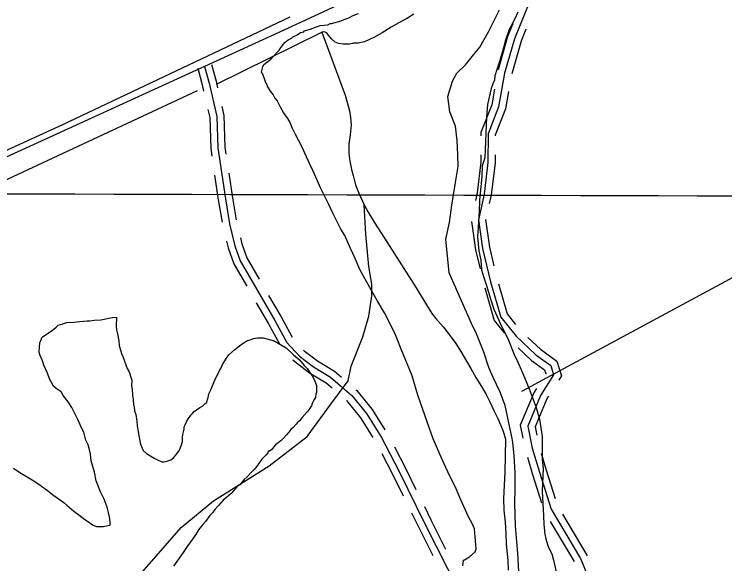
# Model space of a CAD drawing. Extents: x 3161514 to 3199414, y 831166 to 856601.
# Drawn here: x 3172562 to 3174056, y 847959 to 849114 of the extents above; entities that cross this region are included whole.
import ezdxf

# ---------------------------------------------------------------- set-up
doc = ezdxf.new("R2010")
doc.units = 0
for name, color, linetype in [('V-GRID-MAJR', 7, 'Continuous'), ('V-ROAD-CNTR', 7, 'Continuous'), ('V-SITE-VEGE', 7, 'Continuous'), ('V-TOPO-SHOR', 7, 'Continuous')]:
    doc.layers.add(name, color=color, linetype=linetype)

msp = doc.modelspace()

# ---------------------------------------------------------------- linework, layer by layer
at = {"layer": 'V-GRID-MAJR'}
msp.add_spline([(3165741.648, 848757.608), (3170973.071, 848741.248), (3176204.497, 848725.65), (3181435.9250000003, 848710.812), (3186667.355, 848696.736), (3191898.788, 848683.42), (3197130.222, 848670.865), (3197130.223, 848670.865)], degree=3, dxfattribs=at)
at = {"layer": 'V-ROAD-CNTR'}
for points in [[(3175245.436472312, 850104.33776381), (3174206.5125501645, 849596.8837787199), (3173450.2140627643, 849230.3805117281), (3173277.200408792, 849149.236674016), (3173109.599743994, 849071.4288296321), (3172741.538480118, 848902.937166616), (3172175.406612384, 848644.5786833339), (3171923.7321157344, 848527.9319166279), (3171834.6782938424, 848486.117000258), (3171782.113398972, 848463.709045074), (3171722.3085185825, 848438.0540963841), (3171676.191610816, 848418.967134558), (3171599.981763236, 848392.8161868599), (3171472.849017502, 848348.2582759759), (3171316.7013297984, 848295.339381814), (3170575.8488115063, 848048.8868747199), (3170151.92265936, 847903.9371646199), (3169724.39851441, 847758.9164546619)], [(3173652.7926576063, 849159.187654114), (3173613.4127363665, 849061.9158486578), (3173592.6247779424, 848989.916992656), (3173580.3858024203, 848918.8931347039), (3173558.238846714, 848862.5812473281), (3173557.976847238, 848802.1133682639), (3173549.826863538, 848735.663501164), (3173537.82588754, 848681.2166100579), (3173546.716869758, 848621.348729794), (3173563.142836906, 848551.3738697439), (3173584.7467936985, 848476.93601862), (3173616.9027293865, 848436.728099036), (3173658.8306455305, 848397.7801769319), (3173689.9015833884, 848375.3872217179), (3173696.022571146, 848355.914260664), (3173668.514626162, 848312.54134741), (3173641.556680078, 848248.1304762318), (3173651.1886608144, 848201.6015692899), (3173666.18563082, 848150.91167067), (3173690.853581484, 848073.320825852), (3173752.52045815, 847970.0820323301), (3173785.906391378, 847888.3421958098)], [(3173610.072743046, 849093.6387852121), (3173599.2167647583, 849066.823838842), (3173579.07080505, 848997.0479783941)], [(3173637.88068743, 849082.3808077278), (3173627.608707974, 849057.007858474), (3173607.892747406, 848988.725995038)], [(3172947.89206741, 849000.140972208), (3172957.205048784, 848965.478041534), (3172960.2620426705, 848952.249067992)], [(3172962.378038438, 849004.0329644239), (3172971.7600196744, 848969.1140342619), (3172988.0569870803, 848898.593175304), (3172990.094983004, 848832.7273070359), (3173005.925951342, 848725.6985210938), (3173014.92193335, 848673.083626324), (3173025.9639112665, 848627.143718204), (3173037.3298885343, 848595.2197820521), (3173069.449824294, 848539.771892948), (3173110.022743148, 848470.304031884), (3173135.383692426, 848423.8531247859), (3173161.8466395, 848394.6991830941), (3173191.5215801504, 848372.7532269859), (3173226.8105095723, 848351.09127031), (3173252.34145851, 848329.205314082), (3173271.543420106, 848312.28634792), (3173302.39135841, 848274.3524237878), (3173334.153294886, 848223.7255250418), (3173371.229220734, 848152.6616671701), (3173424.590114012, 848044.11688426), (3173497.2579686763, 847900.608171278)], [(3172976.864009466, 849007.92495664), (3172986.3149905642, 848972.75002699), (3172989.49198421, 848959.0050544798)], [(3173571.574820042, 848956.091060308), (3173565.864831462, 848922.9541265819), (3173543.25087669, 848865.4562415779), (3173543.219876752, 848858.319255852)], [(3173601.138760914, 848950.9970704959), (3173594.906773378, 848914.8321428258), (3173573.226816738, 848859.706253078), (3173573.2198167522, 848858.187256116)], [(3172969.2680246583, 848913.276145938), (3172973.110016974, 848896.6541791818), (3172975.1290129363, 848831.3933097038), (3172977.5350081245, 848815.134342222)], [(3172998.4979661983, 848920.032132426), (3173003.0039571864, 848900.5321714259), (3173005.0609530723, 848834.0613043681), (3173007.210948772, 848819.524333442)], [(3173543.0468770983, 848818.3183358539), (3173542.9808772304, 848803.0623663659), (3173535.0248931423, 848738.1964960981), (3173531.538900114, 848722.377527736)], [(3173573.0468170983, 848818.1883361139), (3173572.972817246, 848801.1643701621), (3173564.6288339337, 848733.1305062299), (3173560.8348415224, 848715.9195406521)], [(3173013.0649370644, 848779.954412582), (3173020.7399217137, 848728.0605163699), (3173028.694905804, 848681.531609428)], [(3172983.38699642, 848775.5644213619), (3172991.11198097, 848723.3365258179), (3172999.124964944, 848676.47561954)], [(3173523.158916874, 848677.8686167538), (3173531.97089925, 848618.527735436), (3173541.399880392, 848578.3628157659)], [(3173552.832857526, 848682.2746079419), (3173561.4628402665, 848624.1697241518), (3173570.60582198, 848585.218802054)], [(3173037.449888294, 848643.5366854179), (3173040.36188247, 848631.424709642), (3173050.998861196, 848601.5477693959), (3173076.8048095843, 848556.9998584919)], [(3173008.28194663, 848636.524699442), (3173011.565940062, 848622.8627267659), (3173023.660915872, 848588.891794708), (3173050.8468615, 848541.9618885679)], [(3173551.177860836, 848538.783894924), (3173571.1718208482, 848469.894032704), (3173592.5487780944, 848443.1650861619)], [(3173579.989803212, 848547.1458781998), (3173598.3217665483, 848483.9780045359), (3173615.976731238, 848461.9030486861)], [(3173096.917769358, 848522.484927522), (3173123.084717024, 848477.682017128), (3173146.349670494, 848435.07110235)], [(3173071.01182117, 848507.3549577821), (3173096.960769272, 848462.9260466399), (3173120.017723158, 848420.6951311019)], [(3173641.5896800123, 848434.2691039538), (3173668.3566264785, 848409.4041536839), (3173702.7165577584, 848384.6412032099), (3173712.4215383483, 848353.765264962), (3173706.6435499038, 848344.653283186)], [(3173170.288622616, 848407.7171570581), (3173171.957619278, 848405.8781607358), (3173199.9205633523, 848385.198202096), (3173235.670491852, 848363.253245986), (3173250.025463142, 848350.9472705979)], [(3173621.171720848, 848412.2891479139), (3173649.3046645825, 848386.1562001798), (3173677.0866090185, 848366.1332402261), (3173679.6236039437, 848358.0632563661), (3173681.307600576, 848360.7192510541)], [(3173148.0746670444, 848387.5531973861), (3173151.7356597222, 848383.520205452), (3173183.1225969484, 848360.3082518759), (3173217.950527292, 848338.9292946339), (3173230.5015021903, 848328.17131615)], [(3173280.333402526, 848324.533323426), (3173282.3943984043, 848322.7173270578), (3173314.609333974, 848283.103406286), (3173341.460280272, 848240.3034918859)], [(3173659.883643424, 848326.9403186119), (3173655.167652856, 848319.5033334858), (3173625.926711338, 848249.637473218), (3173631.4567002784, 848222.922526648)], [(3173260.5014421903, 848302.0233684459), (3173260.692441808, 848301.8553687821), (3173290.173382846, 848265.6014412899), (3173316.0483310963, 848224.3595237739)], [(3173685.219592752, 848310.8743507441), (3173681.861599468, 848305.5793613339), (3173657.186648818, 848246.6234792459), (3173660.834641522, 848229.004514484)], [(3173361.255240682, 848204.2075640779), (3173384.6111939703, 848159.4406536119), (3173406.610149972, 848114.6907431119)], [(3173334.657293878, 848190.33159183), (3173357.847247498, 848145.882680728), (3173379.688203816, 848101.454769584)], [(3173641.094681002, 848182.8466067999), (3173651.844659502, 848146.510679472), (3173670.753621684, 848087.0337984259)], [(3173669.862623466, 848191.3565897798), (3173680.5266021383, 848155.3126618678), (3173699.3435645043, 848096.123780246)], [(3173424.257114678, 848078.7938149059), (3173438.012087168, 848050.8138708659), (3173469.023025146, 847989.5729933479)], [(3173397.335168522, 848065.557841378), (3173411.168140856, 848037.4198976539), (3173442.2590786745, 847976.021020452)], [(3173714.419534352, 848063.120846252), (3173765.9774312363, 847976.8040188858), (3173766.6264299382, 847975.2160220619)], [(3173688.663585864, 848047.7368770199), (3173739.063485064, 847963.360045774), (3173738.8584854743, 847963.86204477)]]:
    msp.add_lwpolyline(points, dxfattribs=at)
at = {"layer": 'V-SITE-VEGE'}
for points in [[(3173121.938, 848918.368), (3173114.701, 848932.261), (3173110.074, 848938.2760000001), (3173106.455, 848945.223), (3173100.893, 848952.246), (3173094.477, 848962.215), (3173092.761, 848968.12), (3173090.858, 848969.166), (3173087.389, 848979.996), (3173083.846, 848988.884), (3173082.017, 848991.872), (3173084.298, 849000.533), (3173084.413, 849003.446), (3173086.541, 849008.226), (3173089.531, 849010.052), (3173101.559, 849019.307), (3173106.64, 849024.9450000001), (3173118.8170000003, 849038.083), (3173122.966, 849044.7270000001), (3173131.111, 849054.134), (3173138.134, 849059.694), (3173145.079, 849063.313), (3173148.106, 849066.112), (3173157.0330000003, 849070.626), (3173164.015, 849075.218), (3173170.8880000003, 849076.895), (3173171.934, 849078.7980000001), (3173184.708, 849082.189), (3173187.696, 849084.018), (3173197.555, 849087.524), (3173205.433, 849090.133), (3173221.043, 849091.471), (3173226.0100000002, 849094.194), (3173228.924, 849094.082), (3173249.576, 849100.084), (3173255.5130000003, 849102.769), (3173265.372, 849106.2760000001), (3173274.299, 849110.789), (3173286.139, 849115.191)], [(3173620.708, 849117.732), (3173614.355, 849104.365), (3173605.946, 849088.1630000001), (3173602.77, 849081.48), (3173595.1040000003, 849059.415), (3173590.58, 849043.062), (3173582.728, 849016.143), (3173577.2290000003, 848999.829), (3173572.742, 848984.446), (3173571.392, 848974.7760000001), (3173568.179, 848967.122), (3173564.8880000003, 848957.527), (3173556.772, 848923.813), (3173554.779, 848897.638), (3173551.455, 848812.203), (3173545.921, 848794.9180000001)], [(3173505.443, 847954.478), (3173506.866, 847966.088), (3173508.847, 847966.983), (3173518.8200000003, 847973.404), (3173530.8850000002, 847983.63), (3173533.091, 847990.349), (3173529.861, 848032.286), (3173525.384, 848042.182), (3173517.215, 848057.083), (3173501.099, 848092.714), (3173491.328, 848116.43), (3173473.269, 848152.135), (3173461.632, 848177.868), (3173442.9050000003, 848221.378), (3173430.599, 848254.916), (3173410.497, 848313.063), (3173398.453, 848353.3960000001), (3173375.366, 848409.716), (3173362.0870000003, 848443.291), (3173340.413, 848485.943), (3173324.889, 848511.827), (3173303.063, 848550.596), (3173288.549, 848577.41), (3173278.739, 848600.157), (3173268.8540000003, 848620.961), (3173257.291, 848648.636), (3173249.043, 848661.593), (3173239.1210000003, 848681.4280000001), (3173232.815, 848694.312), (3173222.929, 848715.118), (3173216.624, 848728.002), (3173205.767, 848748.8420000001), (3173199.537, 848763.67), (3173189.69, 848785.442), (3173182.49, 848800.308), (3173167.271, 848833.959), (3173153.7290000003, 848860.7390000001), (3173147.424, 848873.623), (3173141.1550000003, 848887.48), (3173137.538, 848894.426), (3173128.3200000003, 848907.425), (3173121.938, 848918.368)], [(3173545.921, 848794.9180000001), (3173545.053, 848772.589), (3173540.214, 848723.189), (3173539.27, 848698.9180000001), (3173537.015, 848665.947), (3173536.22, 848645.562), (3173538.971, 848616.285), (3173543.071, 848596.68), (3173544.22, 848576.216), (3173548.545, 848562.435), (3173554.6210000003, 848543.725), (3173558.052, 848531.924), (3173563.235, 848515.192), (3173570.174, 848493.532), (3173586.286, 848457.903)], [(3172560.36, 848159.475), (3172573.8710000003, 848150.767), (3172600.071, 848135.067), (3172611.892, 848127.235), (3172632.1410000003, 848112.469), (3172645.631, 848102.059), (3172666.727, 848087.283), (3172672.622, 848082.087), (3172687.7830000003, 848069.099), (3172697.9, 848061.29), (3172710.548, 848051.742), (3172718.146, 848046.524), (3172726.5840000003, 848040.443), (3172735.057, 848036.919), (3172749.538, 848036.718), (3172758.947, 848039.145), (3172764.069, 848039.927), (3172764.163, 848046.743), (3172762.6, 848056.9890000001), (3172760.174, 848066.395), (3172757.769, 848077.506), (3172751.191, 848094.639), (3172743.734, 848110.079), (3172734.68, 848133.211), (3172730.666, 848151.16), (3172724.18, 848175.109), (3172722.6750000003, 848189.617), (3172717.823, 848208.43), (3172712.85, 848218.724), (3172708.8140000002, 848234.97), (3172703.833, 848244.412), (3172695.5470000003, 848261.568), (3172693.075, 848267.566), (3172683.12, 848287.3030000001), (3172675.6180000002, 848299.337), (3172664.718, 848312.268), (3172660.565, 848319.993), (3172650.436, 848326.9500000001), (3172644.543, 848332.144), (3172636.233, 848347.596), (3172632.139, 848359.583), (3172624.694, 848375.877), (3172621.415, 848385.294), (3172616.455, 848396.441), (3172614.845, 848403.279), (3172614.999, 848414.355), (3172615.968, 848422.862), (3172619.494, 848431.335), (3172621.2430000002, 848434.7220000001), (3172634.154, 848443.9130000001), (3172641.8910000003, 848448.921), (3172650.503, 848455.618), (3172654.822, 848459.818), (3172664.241, 848463.0970000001), (3172672.796, 848465.536), (3172687.291, 848466.1900000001), (3172700.093, 848467.715), (3172715.451, 848469.208), (3172721.415, 848469.126), (3172729.9590000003, 848470.716), (3172744.453, 848471.365), (3172768.38, 848476.149), (3172776.91, 848476.882), (3172776.664, 848458.993), (3172777.397, 848450.461), (3172778.984, 848441.919), (3172782.1920000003, 848427.388), (3172782.9020000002, 848417.152), (3172787.793, 848400.895), (3172790.255, 848394.047), (3172799.284, 848369.209), (3172803.45, 848362.333), (3172804.267, 848359.765), (3172807.558, 848351.201), (3172809.168, 848344.36), (3172809.004, 848332.437), (3172809.749, 848324.755), (3172810.438, 848312.8150000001), (3172812.023, 848304.273), (3172812.711, 848292.333), (3172814.3680000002, 848288.902), (3172815.103, 848280.37), (3172817.552, 848272.6680000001), (3172819.91, 848258.15), (3172820.63, 848248.7660000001), (3172823.0100000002, 848235.951), (3172823.758, 848228.2710000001), (3172826.16, 848217.161), (3172827.77, 848210.323), (3172831.061, 848201.756), (3172833.543, 848196.609), (3172840.281, 848190.551), (3172856.3370000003, 848180.956), (3172863.106, 848177.454), (3172872.418, 848173.0650000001), (3172877.532, 848172.996), (3172883.518, 848174.618), (3172891.221, 848177.067)], [(3173586.286, 848457.903), (3173599.866, 848432.094), (3173613.145, 848398.52), (3173621.202, 848380.704), (3173634.594, 848350.041), (3173644.365, 848326.328), (3173659.358, 848286.85), (3173666.182, 848262.278), (3173671.5810000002, 848226.0920000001), (3173671.796, 848206.638), (3173671.634, 848177.4770000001), (3173673.827, 848158.916), (3173671.978, 848111.345), (3173674.829, 848059.703), (3173675.083, 848041.219), (3173677.2, 848020.719), (3173679.736, 848010.897), (3173683.166, 847999.094), (3173685.7770000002, 847991.215), (3173692.12, 847979.302), (3173695.511, 847966.529), (3173701.363, 847941.9940000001)], [(3172891.221, 848177.067), (3172897.24, 848181.247), (3172904.177, 848189.671), (3172907.654, 848194.735), (3172910.2800000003, 848199.812), (3172912.93, 848206.591), (3172915.615, 848215.9280000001), (3172915.721, 848223.596), (3172916.667, 848230.399), (3172919.375, 848241.4400000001), (3172919.446, 848246.554), (3172921.208, 848250.785), (3172924.722, 848258.41), (3172928.2120000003, 848264.324), (3172933.418, 848271.0700000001), (3172936.007, 848273.5920000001), (3172940.338, 848278.644), (3172945.497, 848281.982), (3172952.384, 848287), (3172958.393, 848290.326), (3172963.577, 848295.366), (3172966.1550000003, 848297.035), (3172969.717, 848308.064), (3172971.523, 848315.7050000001), (3172975.926, 848325.873), (3172978.554, 848330.948), (3172983.852, 848344.51), (3172993.506, 848364.828), (3172996.9960000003, 848370.743), (3172999.644, 848377.5260000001), (3173003.136, 848383.4400000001), (3173008.3540000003, 848391.0380000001), (3173013.558, 848397.782), (3173019.606, 848403.664), (3173025.639, 848408.694), (3173035.98, 848417.072), (3173043.717, 848422.078), (3173052.319, 848427.925), (3173058.307, 848429.547), (3173065.1580000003, 848432.008), (3173073.7, 848433.594), (3173085.627, 848433.43), (3173108.549, 848427.149), (3173133.907, 848412.3150000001), (3173149.042, 848397.618), (3173161.682, 848387.221), (3173171.742, 848375.152), (3173177.6210000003, 848369.106), (3173183.466, 848360.505), (3173188.484, 848353.617), (3173190.97, 848348.471), (3173194.296, 848342.46), (3173197.575, 848333.0430000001), (3173197.387, 848319.411), (3173196.475, 848315.164), (3173195.529, 848308.358), (3173192.916, 848304.133), (3173188.537, 848295.6730000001), (3173186.764, 848290.586), (3173181.535, 848282.136), (3173178.068, 848277.925), (3173167.68, 848266.137), (3173161.622, 848259.403), (3173158.167, 848256.042), (3173154.702, 848251.8300000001), (3173148.644, 848245.098), (3173143.473, 848240.908), (3173139.131, 848235.001), (3173134.802, 848229.949), (3173128.744, 848223.2170000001), (3173122.698, 848217.335), (3173111.506, 848208.969), (3173107.174, 848203.915), (3173103.697, 848198.85), (3173098.538, 848195.514), (3173095.982, 848195.5480000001), (3173095.083, 848192.153), (3173091.6180000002, 848187.938), (3173086.4220000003, 848182.046), (3173082.969, 848178.685), (3173070.806, 848161.812), (3173065.612, 848155.9180000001), (3173059.5670000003, 848150.036), (3173051.7800000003, 848141.623), (3173045.734, 848135.741), (3173036.211, 848124.796), (3173030.19, 848120.616), (3173023.255, 848112.191), (3173018.062, 848106.299), (3173008.573, 848097.908), (3173001.676, 848092.0380000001), (3172991.298, 848081.104), (3172983.514, 848072.691), (3172979.16, 848065.933), (3172973.114, 848060.0530000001), (3172964.418, 848047.39), (3172958.375, 848041.508), (3172949.6890000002, 848029.699), (3172944.461, 848021.2490000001), (3172935.765, 848008.589), (3172928.818, 847999.311)], [(3172928.818, 847999.311), (3172917.509, 847982.4230000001), (3172908.826, 847970.615), (3172896.662, 847953.7390000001)]]:
    msp.add_lwpolyline(points, dxfattribs=at)
at = {"layer": 'V-TOPO-SHOR'}
for p, q in [((3173629.2452363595, 848321.2198307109), (3175629.9752768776, 849401.259941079)), ((3172987.4181215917, 848966.3667409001), (3173208.622, 849076.346))]:
    msp.add_line(p, q, dxfattribs=at)
for points in [[(3173622.576, 847941.684), (3173620.764, 847980.6190000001), (3173618.603, 848005.029), (3173615.863, 848038.094), (3173614.642, 848085.2660000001), (3173615.025, 848117.47), (3173615.017, 848149.683), (3173613.147, 848186.265), (3173610.2660000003, 848213.4400000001), (3173608.5, 848221.732), (3173594.461, 848291.213), (3173583.355, 848319.373), (3173569.162, 848349.964), (3173559.457, 848371.019), (3173549.2290000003, 848403.087), (3173534.057, 848441.952), (3173523.193, 848463.818), (3173476.64, 848569.833), (3173469.3200000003, 848641.113), (3173476.836, 848675.897), (3173482.044, 848712.699), (3173489.3680000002, 848755.736), (3173494.988, 848793.3150000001), (3173494.7970000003, 848818.069), (3173493.562, 848848.348), (3173489.579, 848878.694), (3173477.723, 848908.443), (3173473.789, 848940.75), (3173483.605, 848973.121), (3173492.256, 848989.806), (3173510.7430000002, 849007.04), (3173524.919, 849024.767), (3173541.115, 849044.807), (3173559.166, 849076.586), (3173569.494, 849097.549), (3173581.895, 849123.18)], [(3171749.696, 848541.2880000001), (3171832.12931501, 848501.5953819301), (3172664.2913672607, 848882.2652568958), (3173142.341907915, 849108.0113455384)], [(3173402.1350000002, 849113.759), (3173388.971, 849105.436), (3173370.656, 849095.27), (3173354.722, 849086.224), (3173335.5840000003, 849074.507), (3173319.6520000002, 849065.461), (3173298.589, 849055.362), (3173285.066, 849053.06)], [(3173285.066, 849053.06), (3173275.358, 849052.692), (3173273.238, 849052.169), (3173266.505, 849050.8960000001), (3173262.669, 849050.699), (3173253.379, 849050.732), (3173243.545, 849051.926), (3173236.909, 849054.672), (3173229.596, 849061.1680000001), (3173225.887, 849066.237), (3173219.931, 849073.469), (3173215.4930000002, 849076.064), (3173212.825, 849076.606), (3173208.563, 849076.346)], [(3173208.622, 849076.346), (3173257.79, 848943.728), (3173267.146, 848910.53), (3173269.294, 848896.704), (3173270.494, 848881.094), (3173268.4050000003, 848860.143), (3173265.677, 848840.789), (3173265.438, 848821.6), (3173267.289, 848804.845), (3173271.3850000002, 848787.582), (3173274.676, 848774.405), (3173279.632, 848755.316), (3173286.872, 848737.302), (3173297.5810000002, 848713.332), (3173306.011, 848697.7710000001), (3173318.827, 848676.91), (3173340.358, 848642.9670000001), (3173407.149, 848538.5970000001), (3173417.784, 848520.951), (3173439.716, 848484.966), (3173448.488, 848474.138), (3173464.753, 848455.902), (3173478.7660000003, 848437.724), (3173490.111, 848421.414), (3173500.773, 848404.897), (3173512.693, 848384.284), (3173521.81, 848369.159), (3173532.419, 848350.383), (3173544.377, 848331.351), (3173553.907, 848314.636), (3173562.109, 848299.081), (3173570.477, 848281.036), (3173578.874, 848264.1240000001), (3173589.968, 848237.432), (3173594.5270000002, 848220.612), (3173593.284, 848150.863), (3173590.824, 848096.05), (3173591.348, 848071.198), (3173594.125, 848046.0650000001), (3173595.338, 848021.649), (3173595.9560000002, 848000.632), (3173599.378, 847964.87), (3173600.701, 847944.965)], [(3171429.327470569, 848289.1284749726), (3171686.0583164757, 848386.5091406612), (3171885.246041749, 848466.1842307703), (3172234.93115945, 848621.1080170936), (3172947.580576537, 848953.0875592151)], [(3172783.814994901, 847887.3577194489), (3172913.215282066, 848035.243761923), (3172980.996384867, 848090.7010278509), (3173098.0728351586, 848164.644049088), (3173178.1777748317, 848226.2632334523), (3173227.4731223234, 848294.044336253), (3173264.4446329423, 848343.3396837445), (3173270.6065513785, 848374.1492759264), (3173295.2542251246, 848435.7684602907), (3173307.578061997, 848478.9018893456), (3173313.7399804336, 848522.0353184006), (3173313.7399804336, 848546.6829921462), (3173307.578061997, 848583.6545027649), (3173301.4161435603, 848651.4356055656), (3173297.5810000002, 848713.332)]]:
    msp.add_lwpolyline(points, dxfattribs=at)

doc.saveas('drawing.dxf')
